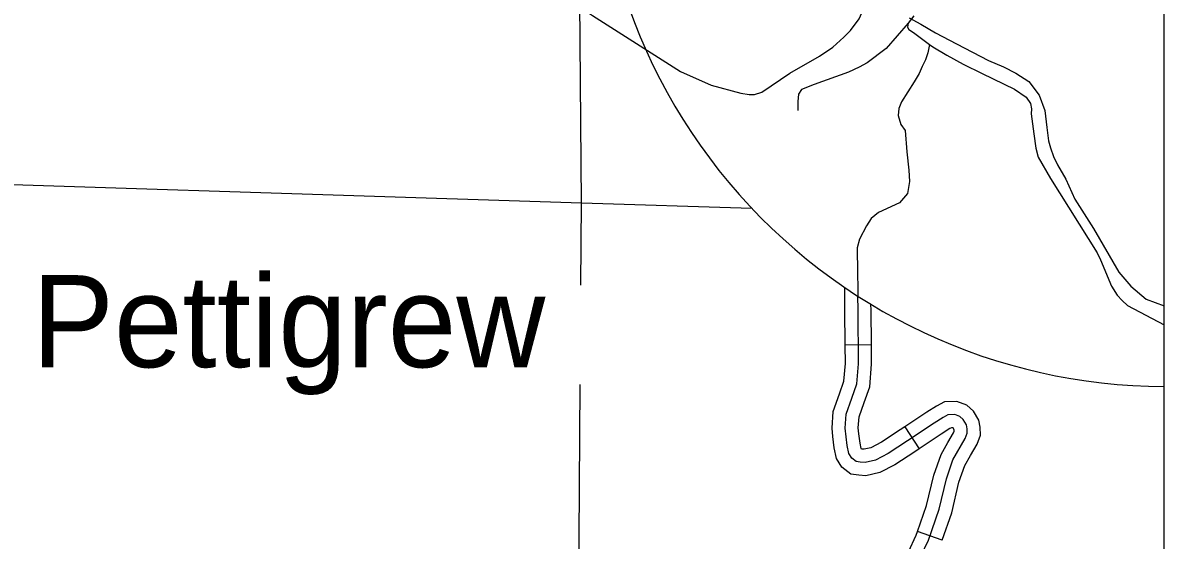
# Model space of a CAD drawing. Extents: x 0 to 3171, y 0 to 2059.
# Drawn here: x 2010.8 to 2119.8, y 457 to 506.4 of the extents above; entities that cross this region are included whole.
import ezdxf

# ---------------------------------------------------------------- set-up
doc = ezdxf.new("R2010")
doc.units = 0
for name, color, linetype in [('Default', 7, 'Continuous'), ('Level 24', 7, 'Continuous'), ('Level 32', 7, 'Continuous'), ('Level 35', 7, 'Continuous'), ('Level 45', 7, 'Continuous'), ('Level 46', 7, 'Continuous'), ('Level 5', 7, 'Continuous'), ('Level 63', 7, 'Continuous')]:
    doc.layers.add(name, color=color, linetype=linetype)

msp = doc.modelspace()

# ---------------------------------------------------------------- linework, layer by layer
at = {"layer": 'Default'}
msp.add_line((2119.81, 254.41), (2119.81, 1254.61), dxfattribs=at)
msp.add_lwpolyline([(2119.81, 1254.61), (1029.42, 1254.61), (1029.42, 254.41), (2119.81, 254.41)], close=True, dxfattribs=at)
msp.add_lwpolyline([(2119.81, 1254.61), (1029.42, 1254.61), (1029.42, 254.41), (2119.81, 254.41)], close=True, dxfattribs=at)
msp.add_lwpolyline([(2119.81, 1254.61), (1029.42, 1254.61), (1029.42, 254.41), (2119.81, 254.41)], close=True, dxfattribs=at)
at = {"layer": 'Level 32'}
msp.add_lwpolyline([(2095.89, 507.06), (2095.35, 506.36), (2095.3, 506), (2095.42, 505.77), (2095.85, 505.48), (2097, 504.62), (2097.38, 504.34), (2097.72, 504.1), (2099.03, 503.31), (2100.6, 502.46), (2102.43, 501.56), (2105.5, 500.08), (2106.63, 499.29), (2107.03, 498.68), (2107.12, 498.2), (2107.09, 497.7), (2107.37, 495.81), (2107.55, 494.43), (2107.78, 493.57), (2108.95, 491.54)], dxfattribs=at)
at = {"layer": 'Level 35'}
for points in [[(2081.37, 499.79), (2084.06, 501.6), (2086.88, 503.23), (2088.15, 504.09), (2089.21, 505.03), (2089.84, 505.68), (2090.66, 506.78), (2091.18, 507.92), (2091.42, 508.57), (2093.12, 513.19), (2093.7, 515.05), (2094.35, 516.4), (2095.25, 517.45), (2096.53, 518.73), (2100.11, 521.18), (2102.71, 523.93), (2104.15, 526.01), (2105.26, 526.87), (2106.14, 527.41), (2109.16, 528.86), (2112.1, 529.99), (2112.79, 530.3)], [(2061.47, 509.52), (2062.33, 509.04), (2065.19, 507.09), (2073.59, 501.74), (2076.53, 500.44), (2079.38, 499.68), (2080.16, 499.54), (2080.66, 499.56), (2081.37, 499.79)], [(2095.44, 506.87), (2096.56, 506.27), (2097.97, 505.45), (2099.98, 504.41), (2103.02, 502.81), (2104.46, 502.2), (2105.64, 501.58), (2106.88, 500.79), (2107.88, 499.48), (2108.42, 498.02), (2108.61, 496.39), (2108.77, 495.12), (2108.96, 494.45), (2109.25, 493.62), (2109.61, 492.83), (2110.42, 491.47), (2111.28, 489.56), (2113.05, 486.76), (2115.49, 482.58), (2116.63, 481.23), (2118.09, 479.99), (2119.81, 479.35)]]:
    msp.add_lwpolyline(points, dxfattribs=at)
at = {"layer": 'Level 45'}
for p, q in [((2091.84, 475.62), (2089.34, 475.59)), ((2095.03, 467.78), (2096.41, 465.7)), ((2098.6, 456.96), (2096.24, 457.78))]:
    msp.add_line(p, q, dxfattribs=at)
for points in [[(2095.35, 506.36), (2093.25, 503.96), (2091.43, 502.59), (2090.67, 502.18), (2089.65, 501.68), (2086.36, 500.52), (2085.16, 500.03), (2084.86, 499.58), (2084.82, 498.88), (2084.82, 498.02)], [(2097.38, 504.34), (2097.22, 503.53), (2097.02, 502.88), (2096.68, 502.22), (2096.39, 501.57), (2095.94, 500.76), (2094.72, 498.86), (2094.45, 498.23), (2094.4, 497.55), (2094.65, 496.69), (2095.06, 496.13), (2095.21, 494.09), (2095.43, 492.33), (2095.48, 491.25), (2095.3, 490.09), (2094.51, 489.21), (2092.51, 488.27), (2091.83, 487.72), (2091.38, 486.99), (2090.7, 485.73), (2090.47, 484.89), (2090.47, 484.19), (2090.52, 483.2), (2090.55, 480.28)], [(2089.34, 475.59), (2089.31, 478.95), (2089.29, 481.12)], [(2089.97, 470.53), (2090.45, 471.9), (2090.6, 473.81), (2090.56, 478.96), (2090.55, 480.28)], [(2091.84, 475.62), (2091.81, 478.97), (2091.8, 479.5)], [(2088.17, 466.86), (2088.08, 467.66), (2088.19, 469.25), (2088.79, 470.95), (2089.22, 472.16), (2089.35, 473.86), (2089.34, 475.59)], [(2090.65, 467.13), (2090.59, 467.71), (2090.66, 468.74), (2091.14, 470.11), (2091.69, 471.63), (2091.85, 473.77), (2091.84, 475.62)], [(2098.7, 468.7), (2097.82, 468.13), (2095.29, 466.46), (2093.44, 465.24), (2092.22, 464.61), (2091.23, 464.38), (2090.78, 464.43), (2090.37, 464.47), (2089.97, 464.79), (2089.69, 465.24), (2089.51, 466.01), (2089.33, 467.68), (2089.42, 468.99), (2089.97, 470.53)], [(2101.31, 465.05), (2101.95, 466.15), (2102.27, 467), (2102.22, 467.75), (2102.11, 468.44), (2101.6, 469.29), (2100.97, 469.88), (2100.01, 470.23), (2098.81, 470.19), (2098.06, 469.77), (2097.14, 469.18), (2095.03, 467.78)], [(2096.49, 455.29), (2097.29, 456.97), (2098.31, 459.91), (2099, 462.84), (2099.63, 464.64), (2100.81, 466.69), (2101, 467.19), (2100.98, 467.61), (2100.91, 468), (2100.62, 468.5), (2100.3, 468.79), (2099.81, 468.97), (2099.15, 468.95), (2098.7, 468.7)], [(2096.41, 465.7), (2095.98, 465.42), (2094.08, 464.16), (2092.66, 463.43), (2091.31, 463.12), (2090.65, 463.19), (2089.88, 463.27), (2089.01, 463.95), (2088.52, 464.77), (2088.28, 465.8), (2088.17, 466.86)], [(2095.03, 467.78), (2094.6, 467.5), (2092.81, 466.32), (2091.79, 465.79), (2091.15, 465.65), (2090.91, 465.67), (2090.89, 465.67), (2090.87, 465.72), (2090.75, 466.22), (2090.65, 467.13)], [(2099.14, 466.3), (2099.68, 467.23), (2099.74, 467.39), (2099.74, 467.47), (2099.72, 467.56), (2099.64, 467.7), (2099.61, 467.71), (2099.49, 467.71), (2099.34, 467.62), (2098.5, 467.09), (2096.41, 465.7)], [(2096.24, 457.78), (2097.11, 460.26), (2097.8, 463.19), (2098.49, 465.16), (2099.14, 466.3)], [(2098.6, 456.96), (2099.51, 459.56), (2100.2, 462.49), (2100.77, 464.11), (2101.31, 465.05)], [(2092.42, 449.94), (2092.89, 451.09), (2095.37, 455.85), (2096.13, 457.45), (2096.24, 457.78)]]:
    msp.add_lwpolyline(points, dxfattribs=at)
at = {"layer": 'Level 46'}
msp.add_lwpolyline([(2108.95, 491.54), (2113.41, 484.41), (2113.74, 483.74), (2114.77, 481.24), (2115.32, 480.39), (2115.79, 479.87), (2116.31, 479.39), (2119.81, 477.53)], dxfattribs=at)
at = {"layer": 'Level 5'}
for points in [[(2064.15, 489.21), (2063.96, 512.36)], [(1988.98, 491.63), (2064.15, 489.21)], [(2064.09, 481.34), (2064.15, 489.21)], [(2064.15, 489.21), (2080.42, 488.68)], [(2063.85, 447.35), (2064.02, 471.83)]]:
    msp.add_lwpolyline(points, dxfattribs=at)
at = {"layer": 'Level 63'}
msp.add_arc((2119.92, 526.03), 54.37, 169.9584, 269.8809, dxfattribs=at)

# ---------------------------------------------------------------- texts
at = {"layer": 'Level 24'}
msp.add_text('Pettigrew', height=8.8, dxfattribs=at).set_placement((2011.63, 473.49))

doc.saveas('drawing.dxf')
